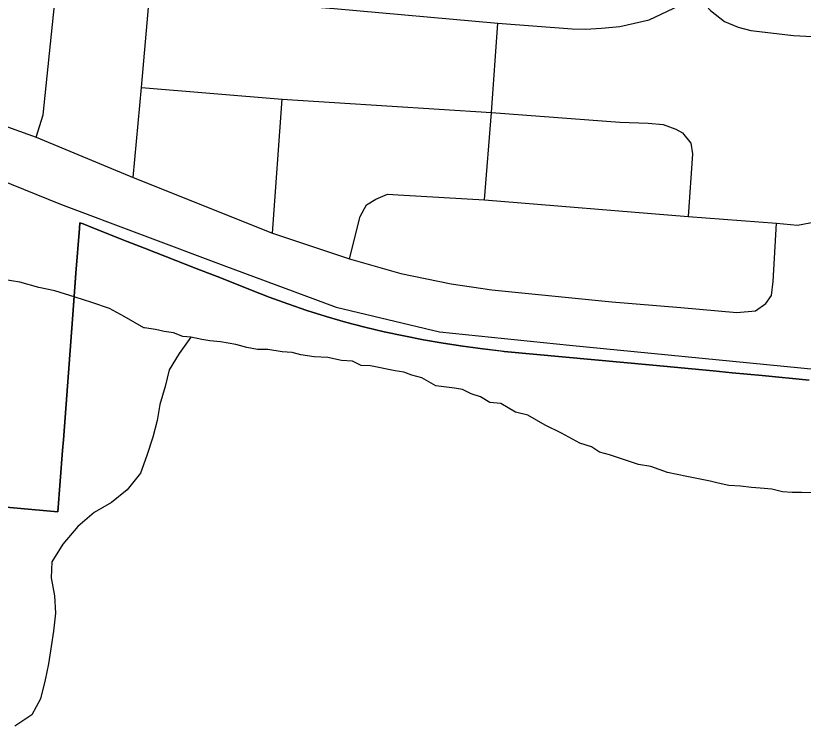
# Model space of a CAD drawing. Extents: x 0 to 34, y 0 to 22.
# Drawn here: x 2.8634 to 3.3483, y 17.739 to 18.1762 of the extents above; entities that cross this region are included whole.
import ezdxf

# ---------------------------------------------------------------- set-up
doc = ezdxf.new("R2010")
doc.units = 0
for name, color, linetype in [('GM_X_City_Street', 7, 'Continuous'), ('GM_X_Corporation', 7, 'Continuous'), ('GM_X_Minor_River', 7, 'Continuous'), ('GM_X_Rail_Line', 7, 'Continuous')]:
    doc.layers.add(name, color=color, linetype=linetype)

msp = doc.modelspace()

# ---------------------------------------------------------------- linework, layer by layer
at = {"layer": 'GM_X_City_Street'}
msp.add_line((3.02141, 18.04245), (3.02753, 18.12487), dxfattribs=at)
for points in [[(2.8761, 18.10145), (2.88035, 18.11528), (2.89435, 18.25051), (2.90902, 18.41632)], [(2.93574, 18.07671), (2.94079, 18.13202), (2.94583, 18.18841), (2.96612, 18.41344)], [(2.94583, 18.18841), (3.00276, 18.18501), (3.05954, 18.18071), (3.16016, 18.1717), (3.20606, 18.16822), (3.21423, 18.16788), (3.22411, 18.16857), (3.23535, 18.16959), (3.2534, 18.17367), (3.27213, 18.18253), (3.28201, 18.18968), (3.2912, 18.17946), (3.29972, 18.17265), (3.30824, 18.16925), (3.31606, 18.1672), (3.34229, 18.16414), (3.36904, 18.16254)], [(3.15205, 18.06284), (3.1563, 18.11659), (3.16016, 18.1717)], [(2.94079, 18.13202), (3.02753, 18.12487), (3.1563, 18.11659), (3.2354, 18.11062), (3.25287, 18.11016), (3.26207, 18.10924), (3.26989, 18.10648), (3.27403, 18.10418), (3.27909, 18.09774), (3.28001, 18.0913), (3.27745, 18.05265)], [(2.82511, 18.11974), (2.8761, 18.10145), (2.93574, 18.07671), (3.02141, 18.04245), (3.06899, 18.02658), (3.10058, 18.01761), (3.13154, 18.01112), (3.15652, 18.00762), (3.23042, 18.00013), (3.27287, 17.99663), (3.30733, 17.99364), (3.31882, 17.99463), (3.32531, 17.99913), (3.3288, 18.00413), (3.3298, 18.01261), (3.3318, 18.04857)], [(3.06899, 18.02658), (3.0754, 18.05265), (3.07939, 18.05974), (3.08515, 18.06328), (3.09224, 18.06639), (3.09888, 18.06594), (3.15205, 18.06284), (3.27745, 18.05265), (3.3318, 18.04857), (3.3448, 18.04733), (3.35676, 18.04955), (3.36509, 18.05209), (3.39, 18.06018)]]:
    msp.add_lwpolyline(points, dxfattribs=at)
at = {"layer": 'GM_X_Corporation'}
for points in [[(2.80956, 17.87807), (2.88939, 17.87089), (2.89224, 17.90863), (2.89274, 17.91524), (2.89835, 17.98939), (2.90051, 18.01782), (2.90258, 18.04525), (2.90285, 18.04885), (2.90484, 18.04805), (2.91093, 18.04563), (2.9321, 18.03728), (2.9427, 18.03315), (2.97444, 18.02071), (2.99004, 18.01462), (2.99264, 18.01359), (2.99725, 18.01177), (3.00802, 18.00753), (3.01944, 18.00307), (3.03103, 17.99886), (3.04268, 17.99489), (3.05446, 17.99112), (3.06636, 17.98773), (3.07828, 17.98458), (3.0903, 17.98173), (3.10233, 17.97913), (3.11442, 17.97677), (3.12655, 17.97465), (3.13873, 17.97277), (3.15094, 17.97113), (3.16191, 17.96989), (3.16408, 17.96965), (3.25567, 17.96107), (3.29293, 17.95758), (3.30443, 17.95651), (3.32295, 17.95475), (3.352, 17.95191)], [(3.352, 17.95191), (3.32295, 17.95475), (3.30443, 17.95651), (3.29293, 17.95758), (3.25567, 17.96107), (3.16408, 17.96965), (3.15094, 17.97113), (3.13873, 17.97277), (3.12655, 17.97465), (3.11442, 17.97677), (3.10233, 17.97913), (3.0903, 17.98173), (3.07828, 17.98458), (3.06636, 17.98773), (3.05446, 17.99112), (3.04268, 17.99489), (3.03103, 17.99886), (3.01944, 18.00307), (3.00802, 18.00753), (2.99725, 18.01177), (2.99264, 18.01359), (2.99004, 18.01462), (2.97444, 18.02071), (2.9427, 18.03315), (2.9321, 18.03728), (2.91093, 18.04563), (2.90484, 18.04805), (2.90285, 18.04883), (2.90258, 18.04525), (2.90051, 18.01782), (2.90049, 18.01761), (2.89835, 17.98939), (2.89274, 17.91524), (2.89224, 17.90863), (2.88939, 17.87089), (2.80956, 17.87807)]]:
    msp.add_lwpolyline(points, dxfattribs=at)
at = {"layer": 'GM_X_Minor_River'}
for points in [[(2.94229, 17.98418), (2.93013, 17.99103), (2.92121, 17.9961), (2.91024, 17.99972), (2.90003, 18.00293), (2.88754, 18.00695), (2.87769, 18.00902), (2.86595, 18.01226), (2.85571, 18.01396), (2.84624, 18.01603), (2.8349, 18.02002), (2.82468, 18.02324), (2.81521, 18.0253), (2.8046, 18.02777), (2.79359, 18.02872), (2.78371, 18.02927), (2.76397, 18.03113), (2.75449, 18.03281), (2.74615, 18.03448)], [(3.14383, 17.94358), (3.13851, 17.94624), (3.13356, 17.947), (3.12216, 17.94852), (3.11341, 17.95345), (3.10733, 17.95497), (3.10238, 17.95687), (3.09706, 17.95762), (3.08185, 17.96066), (3.07614, 17.96104), (3.07082, 17.96369), (3.06398, 17.96407), (3.05561, 17.96597), (3.04725, 17.96635), (3.03888, 17.96749), (3.03356, 17.969), (3.02747, 17.96939), (3.01873, 17.9709), (3.01226, 17.9709), (3.0058, 17.97204), (2.99895, 17.97394), (2.98945, 17.97545), (2.98298, 17.97621), (2.97804, 17.97697), (2.97119, 17.97849), (2.96625, 17.97887), (2.96055, 17.98114), (2.95484, 17.9819), (2.94952, 17.98304), (2.94267, 17.98418), (2.94229, 17.98418)], [(2.97119, 17.97849), (2.96413, 17.96837), (2.95789, 17.95821), (2.95545, 17.94799), (2.95224, 17.93702), (2.95056, 17.92716), (2.94774, 17.91695), (2.94415, 17.9056), (2.94018, 17.89464), (2.93204, 17.88452), (2.92241, 17.8767), (2.91167, 17.87042), (2.90165, 17.86185), (2.89236, 17.85098), (2.88573, 17.84007), (2.88519, 17.8302), (2.8873, 17.81914), (2.8879, 17.80848), (2.88659, 17.79747), (2.8853, 17.78799), (2.88362, 17.77738), (2.88156, 17.76753), (2.87872, 17.75579), (2.87325, 17.746), (2.86287, 17.73895)], [(3.3564, 17.8825), (3.34727, 17.88288), (3.34156, 17.88288), (3.33548, 17.88325), (3.32902, 17.88477), (3.32179, 17.88553), (3.31647, 17.88591), (3.30963, 17.88667), (3.3024, 17.88705), (3.29594, 17.88856), (3.29099, 17.8897), (3.27654, 17.89274), (3.26475, 17.89501), (3.25449, 17.89881), (3.24688, 17.89995), (3.23699, 17.90336), (3.22901, 17.90602), (3.22292, 17.90753), (3.21798, 17.91095), (3.21076, 17.91323), (3.19935, 17.9193), (3.18946, 17.92423), (3.17882, 17.9303), (3.17121, 17.9322), (3.16208, 17.93751), (3.15524, 17.93827), (3.14953, 17.94169), (3.14383, 17.94358)]]:
    msp.add_lwpolyline(points, dxfattribs=at)
at = {"layer": 'GM_X_Rail_Line'}
msp.add_lwpolyline([(2.52916, 18.19678), (2.67518, 18.14758), (2.89101, 18.06018), (2.99146, 18.0226), (3.06067, 17.99693), (3.12436, 17.98171), (3.20439, 17.97338), (3.75111, 17.91984)], dxfattribs=at)

doc.saveas('drawing.dxf')
